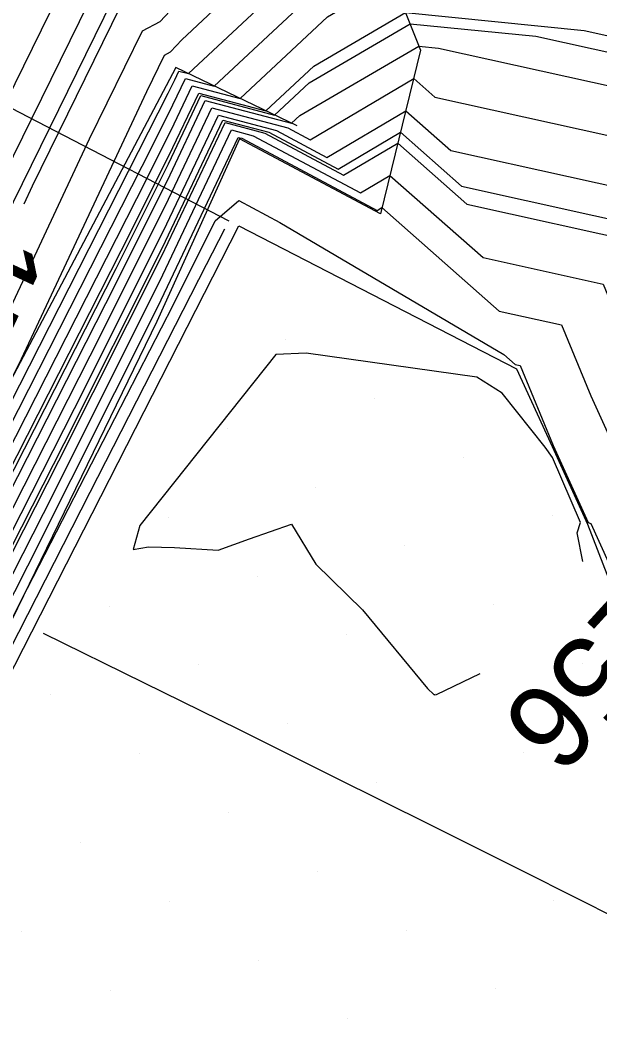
# Model space of a CAD drawing. Extents: x 2354170 to 2357230, y 866100 to 868290.
# Drawn here: x 2355829.33 to 2355842.92, y 867145.42 to 867169.34 of the extents above; entities that cross this region are included whole.
import ezdxf

# ---------------------------------------------------------------- set-up
doc = ezdxf.new("R2010")
doc.units = 0
for name, color, linetype in [('Default', 7, 'Continuous'), ('DTM Contours Major', 7, 'Continuous'), ('DTM Contours Minor', 7, 'Continuous'), ('DTM Contours Minor Text', 7, 'Continuous'), ('Exist DTM Breakline', 7, 'Continuous'), ('Exist DTM Scan Elevation Point', 7, 'Continuous'), ('Exist Roads EOP', 7, 'Continuous'), ('Exist Structure Major Box Culvert or Tunnel Topo', 7, 'Continuous'), ('PH Exist DTM Breakline', 7, 'Continuous'), ('Scratch_Level_0', 7, 'Continuous')]:
    doc.layers.add(name, color=color, linetype=linetype)

msp = doc.modelspace()

# ---------------------------------------------------------------- linework, layer by layer
at = {"layer": 'Default'}
for points in [[(2355809.588, 867126.368), (2355815.124, 867138.342), (2355818.721, 867145.677), (2355826.932, 867163.236), (2355830.651, 867170.804), (2355831.88, 867171.462), (2355834.252, 867174.004), (2355835.17, 867174.866), (2355836.719, 867176.093), (2355844.571, 867176.676), (2355849.981, 867176.305), (2355856.227, 867173.767), (2355859.981, 867172.539), (2355864.917, 867170.013), (2355869.982, 867166.88), (2355876.579, 867163.415), (2355879.982, 867161.739), (2355881.142, 867161.173), (2355883.414, 867160.012), (2355889.982, 867156.554), (2355894.24, 867154.27), (2355899.982, 867151.086), (2355902.236, 867150.012)], [(2355810.303, 867125.981), (2355816.622, 867139.648), (2355818.823, 867144.136), (2355828.273, 867164.345), (2355831.167, 867170.234), (2355832.123, 867170.747), (2355833.969, 867172.724), (2355835.633, 867174.286), (2355836.846, 867175.247), (2355842.995, 867175.704), (2355849.981, 867175.225), (2355858.046, 867171.948), (2355859.981, 867171.315), (2355862.525, 867170.013), (2355869.982, 867165.401), (2355879.694, 867160.3), (2355879.982, 867160.158), (2355880.08, 867160.111), (2355880.272, 867160.012), (2355889.982, 867154.899), (2355893.163, 867153.193), (2355898.899, 867150.012), (2355899.982, 867149.43), (2355906.426, 867146.456)], [(2355829.417, 867165.034), (2355829.614, 867165.455), (2355831.683, 867169.665), (2355832.366, 867170.031), (2355833.686, 867171.445), (2355836.096, 867173.707), (2355836.973, 867174.402), (2355841.419, 867174.732), (2355849.981, 867174.145), (2355859.866, 867170.128), (2355859.981, 867170.091), (2355860.134, 867170.013), (2355869.982, 867163.922), (2355877.425, 867160.012), (2355879.982, 867158.625), (2355883.154, 867156.84), (2355889.982, 867153.245), (2355892.086, 867152.116), (2355895.88, 867150.012), (2355899.982, 867147.808), (2355905.316, 867145.346), (2355909.718, 867141.488), (2355915.507, 867138.893)], [(2355811.304, 867126.399), (2355818.895, 867141.319), (2355818.983, 867141.507), (2355819.074, 867141.683), (2355819.15, 867141.824), (2355819.328, 867142.168), (2355822.053, 867147.526), (2355830.955, 867166.564), (2355832.198, 867169.095), (2355832.609, 867169.316), (2355833.403, 867170.165), (2355836.559, 867173.128), (2355837.1, 867173.556), (2355839.844, 867173.76), (2355849.981, 867173.065), (2355857.493, 867170.013), (2355859.981, 867168.819), (2355863.612, 867166.382), (2355869.982, 867162.442)], [(2355811.747, 867126.767), (2355818.686, 867140.406), (2355818.983, 867141.037), (2355819.287, 867141.629), (2355819.543, 867142.103), (2355820.143, 867143.257), (2355829.299, 867161.264), (2355832.295, 867167.674), (2355832.714, 867168.526), (2355832.853, 867168.6), (2355833.12, 867168.886), (2355837.022, 867172.548), (2355837.227, 867172.711), (2355838.268, 867172.788), (2355849.981, 867171.985), (2355854.836, 867170.013), (2355859.981, 867167.545), (2355867.489, 867162.505)], [(2355811.443, 867112.916), (2355808.244, 867118.013), (2355808.626, 867121.657), (2355808.794, 867122.129), (2355811.03, 867124.799), (2355811.015, 867124.915), (2355811.267, 867125.477), (2355812.19, 867127.134), (2355818.478, 867139.492), (2355818.983, 867140.568), (2355819.501, 867141.575), (2355819.935, 867142.382), (2355820.958, 867144.346), (2355832.796, 867167.63), (2355832.954, 867167.946), (2355833.052, 867168.152), (2355833.274, 867168.093), (2355837.179, 867171.744), (2355837.427, 867171.888), (2355841.36, 867171.496), (2355849.981, 867170.905), (2355852.178, 867170.013), (2355859.981, 867166.271), (2355866.793, 867161.698)], [(2355812.633, 867127.501), (2355818.269, 867138.579), (2355818.983, 867140.098), (2355819.714, 867141.521), (2355820.328, 867142.66), (2355821.773, 867145.435), (2355832.43, 867166.397), (2355832.911, 867167.356), (2355833.206, 867167.979), (2355833.879, 867167.801), (2355836.856, 867170.585), (2355837.74, 867171.101), (2355849.389, 867169.94), (2355849.812, 867169.847), (2355849.827, 867169.811), (2355849.843, 867169.777), (2355850.406, 867169.588), (2355859.981, 867164.996), (2355867.405, 867160.012)], [(2355813.076, 867127.868), (2355818.061, 867137.665), (2355818.982, 867139.628), (2355819.928, 867141.467), (2355820.721, 867142.939), (2355822.587, 867146.525), (2355832.065, 867165.165), (2355832.867, 867166.765), (2355833.361, 867167.806), (2355834.484, 867167.509), (2355836.534, 867169.426), (2355838.053, 867170.313), (2355845.973, 867169.524), (2355848.839, 867168.89), (2355848.938, 867168.651), (2355849.043, 867168.419), (2355852.854, 867167.139), (2355859.981, 867163.722), (2355865.507, 867160.012), (2355869.982, 867156.724)], [(2355813.519, 867128.236), (2355817.852, 867136.752), (2355818.982, 867139.158), (2355820.141, 867141.413), (2355821.114, 867143.218), (2355823.402, 867147.614), (2355831.699, 867163.932), (2355832.823, 867166.175), (2355833.515, 867167.633), (2355835.088, 867167.218), (2355836.211, 867168.267), (2355838.367, 867169.526), (2355842.557, 867169.108), (2355847.866, 867167.934), (2355848.049, 867167.49), (2355848.244, 867167.061), (2355855.303, 867164.691), (2355859.981, 867162.447), (2355863.609, 867160.012), (2355869.982, 867155.329), (2355870.811, 867154.846)], [(2355813.963, 867128.603), (2355817.644, 867135.838), (2355818.982, 867138.688), (2355820.355, 867141.359), (2355821.507, 867143.497), (2355824.217, 867148.703), (2355831.333, 867162.7), (2355832.78, 867165.584), (2355833.669, 867167.461), (2355835.693, 867166.926), (2355835.888, 867167.108), (2355838.68, 867168.738), (2355839.142, 867168.692), (2355846.892, 867166.978), (2355847.16, 867166.33), (2355847.445, 867165.703), (2355857.751, 867162.243), (2355859.981, 867161.173), (2355861.71, 867160.012), (2355869.982, 867153.934)], [(2355814.406, 867128.97), (2355817.435, 867134.925), (2355818.982, 867138.218), (2355820.568, 867141.305), (2355821.9, 867143.775), (2355825.032, 867149.792), (2355830.968, 867161.467), (2355832.736, 867164.994), (2355833.824, 867167.288), (2355835.607, 867166.817), (2355836.13, 867166.537), (2355838.556, 867167.977), (2355839.05, 867167.541), (2355845.919, 867166.022), (2355846.27, 867165.169), (2355846.646, 867164.345), (2355859.679, 867159.969), (2355859.693, 867159.937), (2355859.786, 867159.834), (2355859.786, 867159.834), (2355859.87, 867159.781), (2355859.959, 867159.724), (2355860.451, 867159.543), (2355869.982, 867152.539)], [(2355814.849, 867129.338), (2355817.227, 867134.011), (2355818.982, 867137.748), (2355820.782, 867141.25), (2355822.293, 867144.054), (2355825.846, 867150.881), (2355830.602, 867160.235), (2355832.692, 867164.404), (2355833.978, 867167.115), (2355835.336, 867166.756), (2355836.522, 867166.123), (2355838.37, 867167.22), (2355839.428, 867166.286), (2355844.946, 867165.065), (2355845.381, 867164.009), (2355845.846, 867162.987), (2355856.286, 867159.482), (2355856.462, 867159.091), (2355857.594, 867157.831), (2355857.597, 867157.83), (2355858.619, 867157.191), (2355859.705, 867156.491), (2355865.714, 867154.28), (2355869.982, 867151.143)], [(2355815.292, 867129.705), (2355817.018, 867133.098), (2355818.982, 867137.279), (2355820.995, 867141.196), (2355822.686, 867144.333), (2355826.661, 867151.971), (2355830.236, 867159.002), (2355832.649, 867163.813), (2355834.132, 867166.943), (2355835.066, 867166.696), (2355836.914, 867165.709), (2355838.184, 867166.463), (2355839.806, 867165.031), (2355843.972, 867164.109), (2355844.492, 867162.848), (2355845.047, 867161.629), (2355852.892, 867158.995), (2355853.23, 867158.245), (2355855.402, 867155.828), (2355855.407, 867155.826), (2355857.368, 867154.6), (2355859.452, 867153.258), (2355869.312, 867149.629)], [(2355815.735, 867130.072), (2355816.81, 867132.184), (2355818.982, 867136.809), (2355821.209, 867141.142), (2355823.079, 867144.611), (2355827.476, 867153.06), (2355829.871, 867157.77), (2355832.605, 867163.223), (2355834.287, 867166.77), (2355834.795, 867166.635), (2355837.306, 867165.295), (2355837.998, 867165.705), (2355840.184, 867163.775), (2355842.999, 867163.153), (2355843.603, 867161.687), (2355844.248, 867160.27), (2355849.499, 867158.507), (2355849.999, 867157.398), (2355853.21, 867153.825), (2355853.217, 867153.822), (2355856.117, 867152.01), (2355859.198, 867150.025), (2355865.776, 867147.605)], [(2355816.601, 867131.271), (2355818.981, 867136.339), (2355821.422, 867141.088), (2355823.472, 867144.89), (2355828.291, 867154.149), (2355829.505, 867156.537), (2355832.561, 867162.633), (2355834.441, 867166.597), (2355834.525, 867166.575), (2355837.698, 867164.88), (2355837.812, 867164.948), (2355840.562, 867162.52), (2355842.025, 867162.197), (2355842.714, 867160.527), (2355843.449, 867158.912), (2355846.106, 867158.02), (2355846.768, 867156.552), (2355851.018, 867151.823), (2355851.028, 867151.818), (2355854.866, 867149.42), (2355858.945, 867146.793), (2355862.24, 867145.58), (2355865.564, 867143.171), (2355869.418, 867140.265)], [(2355829.105, 867155.238), (2355829.139, 867155.305), (2355829.358, 867155.741), (2355832.914, 867162.662), (2355833.897, 867164.641), (2355834.459, 867165.111), (2355835.415, 867164.601), (2355840.672, 867161.502), (2355840.94, 867161.265), (2355841.052, 867161.24), (2355841.825, 867159.366), (2355842.649, 867157.554), (2355842.713, 867157.533), (2355843.536, 867155.706)], [(2355835.327, 867161.499), (2355832.135, 867157.488), (2355831.981, 867156.921), (2355832.34, 867156.984), (2355832.946, 867156.97), (2355833.971, 867156.907), (2355834.708, 867157.174), (2355835.691, 867157.518), (2355836.263, 867156.582), (2355837.356, 867155.505), (2355838.877, 867153.661), (2355839.032, 867153.522), (2355839.042, 867153.519), (2355839.056, 867153.511), (2355839.093, 867153.518), (2355840.118, 867154.013)], [(2355842.521, 867156.646), (2355842.393, 867157.316), (2355842.471, 867157.558), (2355841.809, 867159.085), (2355841.642, 867159.324), (2355840.632, 867160.596), (2355840.036, 867160.967), (2355836.037, 867161.535), (2355835.327, 867161.499)]]:
    msp.add_lwpolyline(points, dxfattribs=at)
at = {"layer": 'DTM Contours Major'}
msp.add_lwpolyline([(2355815.144, 867129.583), (2355817.088, 867133.402), (2355818.982, 867137.435), (2355820.924, 867141.214), (2355822.555, 867144.24), (2355826.39, 867151.608), (2355830.358, 867159.413), (2355832.663, 867164.01), (2355834.081, 867167), (2355835.156, 867166.716), (2355836.783, 867165.847), (2355838.246, 867166.715), (2355839.68, 867165.449), (2355844.297, 867164.428), (2355844.789, 867163.235), (2355845.314, 867162.081), (2355854.023, 867159.157), (2355854.308, 867158.527), (2355856.133, 867156.496), (2355856.137, 867156.494), (2355857.785, 867155.464), (2355859.536, 867154.336), (2355869.223, 867150.771)], dxfattribs=at)
at = {"layer": 'DTM Contours Minor'}
for points in [[(2355812.391, 867129.208), (2355817.621, 867140.518), (2355818.891, 867143.108), (2355829.167, 867165.085), (2355831.511, 867169.855), (2355832.285, 867170.27), (2355833.78, 867171.871), (2355835.942, 867173.9), (2355836.931, 867174.684), (2355841.945, 867175.056), (2355849.981, 867174.505), (2355859.259, 867170.735), (2355859.981, 867170.499), (2355860.931, 867170.013), (2355869.982, 867164.415), (2355878.364, 867160.012), (2355879.982, 867159.134), (2355881.989, 867158.005), (2355889.982, 867153.796), (2355892.445, 867152.475), (2355896.886, 867150.012), (2355899.982, 867148.349), (2355905.686, 867145.716)], [(2355812.19, 867127.134), (2355818.478, 867139.492), (2355818.983, 867140.568), (2355819.501, 867141.575), (2355819.935, 867142.382), (2355820.958, 867144.346), (2355832.796, 867167.63), (2355832.954, 867167.946), (2355833.052, 867168.152), (2355833.274, 867168.093), (2355837.179, 867171.744), (2355837.427, 867171.888), (2355841.36, 867171.496), (2355849.981, 867170.905), (2355852.178, 867170.013), (2355859.981, 867166.271), (2355869.303, 867160.012)], [(2355813.667, 867128.358), (2355817.783, 867136.447), (2355818.982, 867139.001), (2355820.212, 867141.395), (2355821.245, 867143.311), (2355823.674, 867147.977), (2355831.577, 867163.521), (2355832.809, 867165.978), (2355833.567, 867167.576), (2355835.29, 867167.12), (2355836.103, 867167.88), (2355838.471, 867169.263), (2355841.419, 867168.97), (2355847.541, 867167.615), (2355847.752, 867167.103), (2355847.978, 867166.608), (2355856.119, 867163.875), (2355859.981, 867162.023), (2355862.976, 867160.012), (2355869.982, 867154.864)], [(2355829.105, 867155.238), (2355829.139, 867155.305), (2355829.358, 867155.741), (2355832.914, 867162.662), (2355833.897, 867164.641), (2355834.459, 867165.111), (2355835.415, 867164.601), (2355840.672, 867161.502), (2355840.94, 867161.265), (2355841.052, 867161.24), (2355841.825, 867159.366), (2355842.649, 867157.554), (2355842.713, 867157.533), (2355843.536, 867155.706)], [(2355835.327, 867161.499), (2355832.135, 867157.488), (2355831.981, 867156.921), (2355832.34, 867156.984), (2355832.946, 867156.97), (2355833.971, 867156.907), (2355834.708, 867157.174), (2355835.691, 867157.518), (2355836.263, 867156.582), (2355837.356, 867155.505), (2355838.877, 867153.661), (2355839.032, 867153.522), (2355839.042, 867153.519), (2355839.056, 867153.511), (2355839.093, 867153.518), (2355840.118, 867154.013)], [(2355842.521, 867156.646), (2355842.393, 867157.316), (2355842.471, 867157.558), (2355841.809, 867159.085), (2355841.642, 867159.324), (2355840.632, 867160.596), (2355840.036, 867160.967), (2355836.037, 867161.535), (2355835.327, 867161.499)]]:
    msp.add_lwpolyline(points, dxfattribs=at)
at = {"layer": 'Exist DTM Breakline'}
msp.add_lwpolyline([(2355829.867, 867154.964), (2355832.221, 867153.804), (2355834.462, 867152.696), (2355836.701, 867151.584), (2355838.938, 867150.468), (2355841.173, 867149.348), (2355843.407, 867148.224), (2355845.638, 867147.097), (2355847.869, 867145.968), (2355850.099, 867144.838), (2355852.328, 867143.707), (2355854.559, 867142.578), (2355856.79, 867141.451), (2355859.022, 867140.324), (2355861.254, 867139.199), (2355863.487, 867138.074), (2355865.72, 867136.95), (2355867.953, 867135.826), (2355870.186, 867134.702), (2355872.42, 867133.579), (2355874.653, 867132.455), (2355876.886, 867131.332)], dxfattribs=at)
at = {"layer": 'Exist DTM Scan Elevation Point'}
for p, q in [((2355833.475, 867163.23), (2355833.475, 867163.23)), ((2355835.56, 867161.851), (2355835.56, 867161.851)), ((2355837.645, 867160.472), (2355837.645, 867160.472)), ((2355834.18, 867159.766), (2355834.18, 867159.766)), ((2355839.73, 867159.092), (2355839.73, 867159.092)), ((2355836.265, 867158.387), (2355836.265, 867158.387)), ((2355832.801, 867157.681), (2355832.801, 867157.681)), ((2355841.816, 867157.712), (2355841.816, 867157.712)), ((2355838.35, 867157.007), (2355838.35, 867157.007)), ((2355834.886, 867156.302), (2355834.886, 867156.302)), ((2355831.421, 867155.596), (2355831.421, 867155.596)), ((2355840.436, 867155.627), (2355840.436, 867155.627)), ((2355836.971, 867154.922), (2355836.971, 867154.922)), ((2355833.506, 867154.217), (2355833.506, 867154.217)), ((2355842.521, 867154.248), (2355842.521, 867154.248)), ((2355830.042, 867153.511), (2355830.042, 867153.511)), ((2355839.057, 867153.542), (2355839.057, 867153.542)), ((2355835.591, 867152.837), (2355835.591, 867152.837)), ((2355832.127, 867152.132), (2355832.127, 867152.132)), ((2355841.142, 867152.163), (2355841.142, 867152.163)), ((2355837.677, 867151.457), (2355837.677, 867151.457)), ((2355834.212, 867150.752), (2355834.212, 867150.752)), ((2355830.748, 867150.047), (2355830.748, 867150.047)), ((2355836.298, 867149.372), (2355836.298, 867149.372)), ((2355832.832, 867148.667), (2355832.832, 867148.667)), ((2355841.847, 867148.698), (2355841.847, 867148.698)), ((2355829.368, 867147.962), (2355829.368, 867147.962)), ((2355838.383, 867147.993), (2355838.383, 867147.993)), ((2355834.919, 867147.287), (2355834.919, 867147.287)), ((2355831.453, 867146.582), (2355831.453, 867146.582)), ((2355840.468, 867146.613), (2355840.468, 867146.613)), ((2355837.004, 867145.908), (2355837.004, 867145.908))]:
    msp.add_line(p, q, dxfattribs=at)
at = {"layer": 'Exist Roads EOP'}
msp.add_line((2355814.724, 867125.805), (2355834.454, 867164.521), dxfattribs=at)
msp.add_lwpolyline([(2355834.454, 867164.521), (2355840.971, 867161.161), (2355841.808, 867159.344), (2355842.63, 867157.521), (2355843.352, 867155.658), (2355843.536, 867153.676), (2355843.208, 867151.746), (2355844.912, 867150.71), (2355846.687, 867149.788), (2355848.033, 867149.095)], dxfattribs=at)
at = {"layer": 'Exist Structure Major Box Culvert or Tunnel Topo'}
for points in [[(2355727.786, 867217.987), (2355733.156, 867215.311), (2355738.527, 867212.636), (2355743.898, 867209.962), (2355749.269, 867207.288), (2355754.639, 867204.612), (2355760.009, 867201.936), (2355765.379, 867199.259), (2355770.748, 867196.58), (2355776.116, 867193.899), (2355781.483, 867191.218), (2355786.851, 867188.538), (2355792.22, 867185.859), (2355797.588, 867183.179), (2355802.957, 867180.502), (2355808.328, 867177.827), (2355813.699, 867175.153), (2355819.062, 867172.464), (2355824.401, 867169.727), (2355829.729, 867166.969), (2355834.221, 867164.641)], [(2355814.608, 867126.201), (2355817.335, 867131.546), (2355820.062, 867136.89), (2355822.789, 867142.234), (2355825.516, 867147.579), (2355828.242, 867152.923), (2355830.969, 867158.266), (2355833.696, 867163.611), (2355834.125, 867164.451)]]:
    msp.add_lwpolyline(points, dxfattribs=at)
at = {"layer": 'PH Exist DTM Breakline'}
for points in [[(2355818.243, 867121.169), (2355814.419, 867120.04), (2355812.215, 867119.724), (2355808.295, 867121.836), (2355806.527, 867123.763), (2355804.262, 867127.398), (2355804.529, 867129.106), (2355827.395, 867174.399), (2355830.494, 867175.539), (2355834.6, 867175.579), (2355837.305, 867172.194), (2355838.719, 867168.641), (2355837.775, 867164.799)], [(2355835.82, 867166.864), (2355832.976, 867168.237), (2355810.604, 867125.819), (2355810.87, 867124.938), (2355811.962, 867123.99), (2355813.097, 867123.118), (2355814.574, 867122.383), (2355815.66, 867122.601), (2355816.073, 867123.098), (2355814.576, 867123.71)], [(2355837.775, 867164.799), (2355834.472, 867166.563), (2355832.535, 867162.278), (2355829.129, 867155.27), (2355824.053, 867145.303), (2355818.981, 867135.666), (2355816.466, 867130.678)]]:
    msp.add_lwpolyline(points, dxfattribs=at)
at = {"layer": 'Scratch_Level_0'}
for p, q in [((2355831.39, 867164.61), (2355831.39, 867164.61)), ((2355830.01, 867162.525), (2355830.01, 867162.525)), ((2355832.095, 867161.145), (2355832.095, 867161.145)), ((2355830.716, 867159.06), (2355830.716, 867159.06)), ((2355829.336, 867156.975), (2355829.336, 867156.975))]:
    msp.add_line(p, q, dxfattribs=at)

# ---------------------------------------------------------------- texts
at = {"layer": 'Default'}
for s, rotation, p in [('152', 244.9401, (2355828.204, 867164.801)), ('156', 227.6115, (2355843.542, 867156.212))]:
    msp.add_text(s, height=2, rotation=rotation, dxfattribs=at).set_placement(p)
at = {"layer": 'DTM Contours Minor Text'}
msp.add_text('156', height=2, rotation=227.6115, dxfattribs=at).set_placement((2355843.542, 867156.212))

doc.saveas('drawing.dxf')
